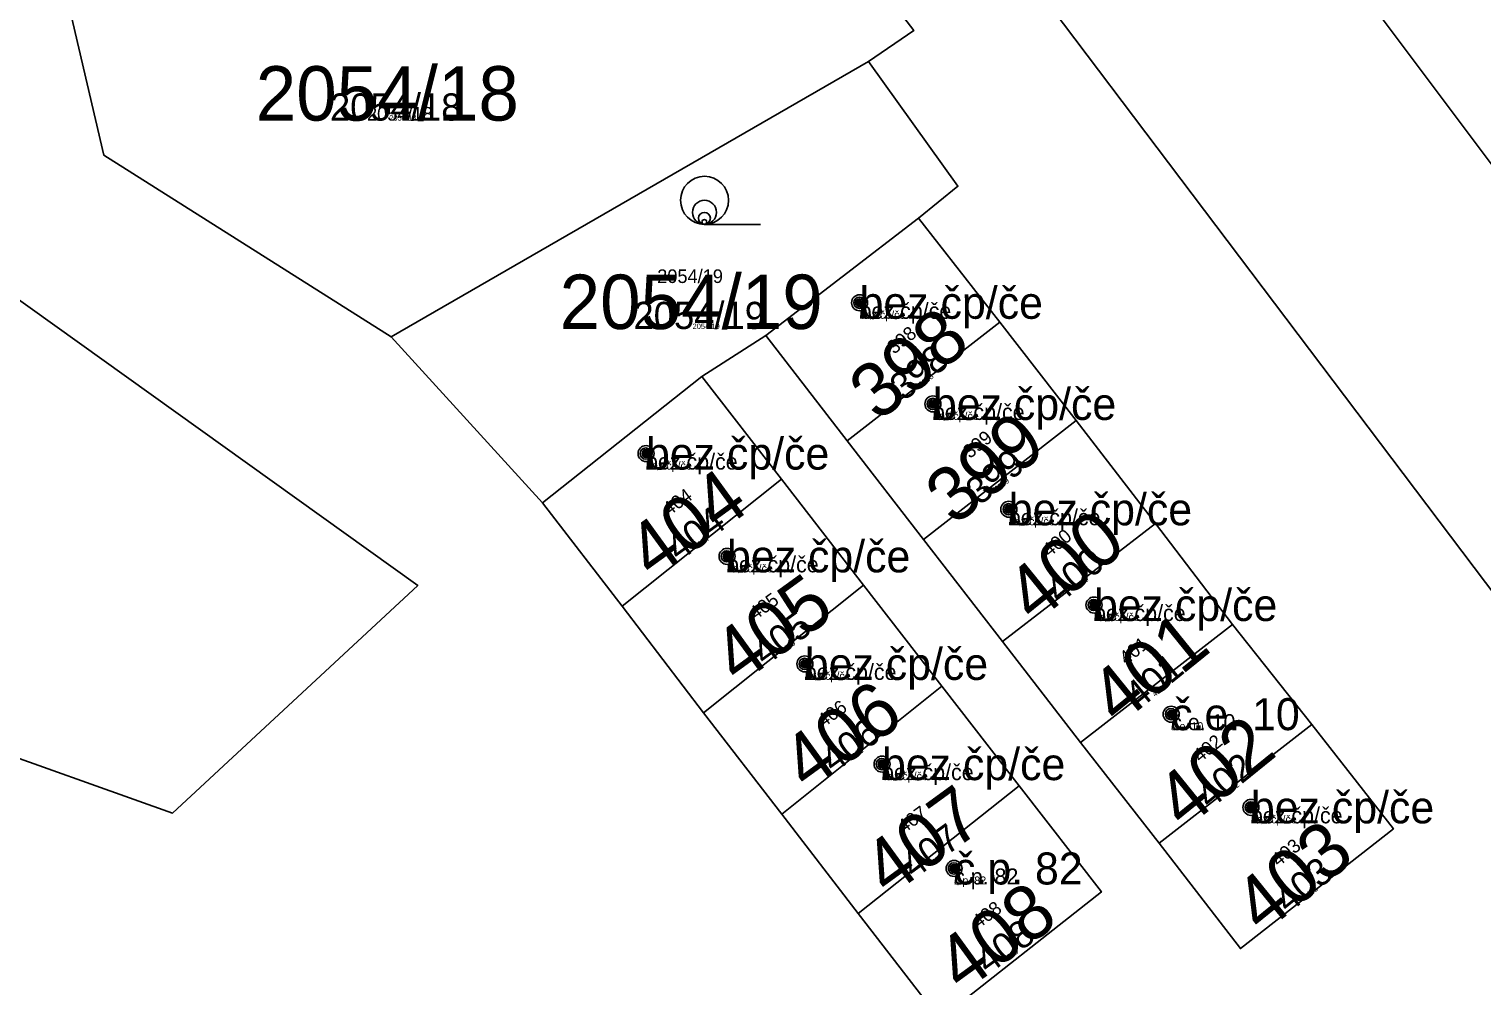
# Model space of a CAD drawing. Extents: x -744652 to -739090, y -980828 to -975855.
# Drawn here: x -742859.74 to -742814.36, y -978586.09 to -978556.2 of the extents above; entities that cross this region are included whole.
import ezdxf

# ---------------------------------------------------------------- set-up
doc = ezdxf.new("R2010")
doc.units = 0
for name, color, linetype in [('KAT_02_hranice parcel', 7, 'Continuous'), ('KAT_03_1000_st čísla parcelní', 7, 'Continuous'), ('KAT_03_1000_čísla parcelní', 7, 'Continuous'), ('KAT_03_1000_čísla popisná', 7, 'Continuous'), ('KAT_03_100_st čísla parcelní', 7, 'Continuous'), ('KAT_03_100_čísla parcelní', 7, 'Continuous'), ('KAT_03_100_čísla popisná', 7, 'Continuous'), ('KAT_03_250_st čísla parcelní', 7, 'Continuous'), ('KAT_03_250_čísla parcelní', 7, 'Continuous'), ('KAT_03_250_čísla popisná', 7, 'Continuous'), ('KAT_03_500_st čísla parcelní', 7, 'Continuous'), ('KAT_03_500_čísla parcelní', 7, 'Continuous'), ('KAT_03_500_čísla popisná', 7, 'Continuous'), ('KAT_05_1000_značky kultur', 7, 'Continuous'), ('KAT_05_100_značky kultur', 7, 'Continuous'), ('KAT_05_250_značky kultur', 7, 'Continuous'), ('KAT_05_500_značky kultur', 7, 'Continuous'), ('KAT_07_1000_značky budov', 7, 'Continuous'), ('KAT_07_100_značky budov', 7, 'Continuous'), ('KAT_07_500_značky budov', 7, 'Continuous'), ('KAT_14_plocha_budovy', 7, 'Continuous')]:
    doc.layers.add(name, color=color, linetype=linetype)

msp = doc.modelspace()

# ---------------------------------------------------------------- linework, layer by layer
at = {"layer": 'KAT_02_hranice parcel'}
for p, q in [((-742848.43, -978565.81), (-742833.52, -978557.21)), ((-742831.96, -978562.11), (-742836.73, -978565.77)), ((-742831.96, -978562.11), (-742829.42, -978565.36)), ((-742834.19, -978569.06), (-742829.42, -978565.36)), ((-742829.42, -978565.36), (-742827.04, -978568.43)), ((-742843.7, -978571), (-742848.43, -978565.81)), ((-742836.73, -978565.77), (-742838.73, -978567.05)), ((-742834.19, -978569.06), (-742836.73, -978565.77)), ((-742838.73, -978567.05), (-742843.7, -978571)), ((-742838.73, -978567.05), (-742836.24, -978570.26)), ((-742831.8, -978572.14), (-742827.04, -978568.43)), ((-742827.04, -978568.43), (-742824.56, -978571.64)), ((-742831.8, -978572.14), (-742834.19, -978569.06)), ((-742841.22, -978574.23), (-742836.24, -978570.26)), ((-742836.24, -978570.26), (-742833.68, -978573.57)), ((-742841.22, -978574.23), (-742843.7, -978571)), ((-742829.34, -978575.33), (-742824.56, -978571.64)), ((-742824.56, -978571.64), (-742822.16, -978574.8)), ((-742829.34, -978575.33), (-742831.8, -978572.14)), ((-742838.67, -978577.56), (-742833.68, -978573.57)), ((-742833.68, -978573.57), (-742831.23, -978576.73)), ((-742838.67, -978577.56), (-742841.22, -978574.23)), ((-742826.9, -978578.48), (-742822.16, -978574.8)), ((-742822.16, -978574.8), (-742819.68, -978577.92)), ((-742826.9, -978578.48), (-742829.34, -978575.33)), ((-742836.23, -978580.72), (-742831.23, -978576.73)), ((-742831.23, -978576.73), (-742828.82, -978579.84)), ((-742836.23, -978580.72), (-742838.67, -978577.56)), ((-742824.45, -978581.63), (-742819.68, -978577.92)), ((-742824.45, -978581.63), (-742826.9, -978578.48)), ((-742833.85, -978583.83), (-742828.82, -978579.84)), ((-742833.85, -978583.83), (-742836.23, -978580.72))]:
    msp.add_line(p, q, dxfattribs=at)
for points in [[(-742771.68, -978622.59), (-742774.27, -978622.61), (-742793.09, -978603.62), (-742800.31, -978592.77), (-742799.65, -978591.08), (-742802.44, -978586.91), (-742805.09, -978585.62), (-742832.93, -978548.75), (-742875.96, -978495.73), (-742875.72, -978493.96), (-742876.21, -978494.33), (-742877.8, -978492.59), (-742877.23, -978491.96), (-742922.49, -978451.07), (-742930.46, -978446.01), (-742968.31, -978424.94), (-743001.01, -978402.7), (-743006.74, -978399.94), (-743010.2, -978401.12)], [(-742944.36, -978423.99), (-742890.98, -978469.87), (-742872.41, -978486.88), (-742871.83, -978486.28), (-742870.13, -978487.96), (-742870.53, -978488.4), (-742857.69, -978502.54), (-742821.76, -978550.15), (-742797.59, -978582.4), (-742798.06, -978583.56), (-742794.96, -978587.77), (-742793.2, -978588.05), (-742787.74, -978594.75), (-742784.91, -978597.67), (-742780.59, -978601.61), (-742775.76, -978605.1), (-742767.64, -978610.17), (-742756.67, -978617.54)], [(-742850.67, -978536.51), (-742845.33, -978541.48), (-742841.86, -978544.84), (-742838.19, -978548.33), (-742832.11, -978556.25), (-742833.52, -978557.21)], [(-742848.43, -978565.81), (-742857.4, -978560.14), (-742858.7, -978554.56)], [(-742871.82, -978556.24), (-742847.6, -978573.58), (-742855.26, -978580.69), (-742861.69, -978578.4), (-742864.24, -978577.38), (-742870.72, -978575.48), (-742877.1, -978574.81), (-742880.37, -978575.09), (-742884.6, -978570.54)], [(-742833.52, -978557.21), (-742830.73, -978561.11), (-742831.96, -978562.11)], [(-742819.68, -978577.92), (-742817.13, -978581.18), (-742821.91, -978584.92), (-742824.45, -978581.63)], [(-742828.82, -978579.84), (-742826.25, -978583.15), (-742831.29, -978587.13), (-742833.85, -978583.83)]]:
    msp.add_lwpolyline(points, dxfattribs=at)
at = {"layer": 'KAT_03_1000_čísla popisná'}
for centre in [(-742833.8, -978564.75), (-742833.8, -978564.75), (-742831.51, -978567.91), (-742831.51, -978567.91), (-742840.47, -978569.46), (-742840.47, -978569.46), (-742829.14, -978571.2), (-742829.14, -978571.2), (-742837.94, -978572.67), (-742837.94, -978572.67), (-742826.48, -978574.19), (-742826.48, -978574.19), (-742835.51, -978576.03), (-742835.51, -978576.03), (-742824.07, -978577.6), (-742824.07, -978577.6), (-742833.1, -978579.16), (-742833.1, -978579.16), (-742821.58, -978580.51), (-742821.58, -978580.51), (-742830.85, -978582.42), (-742830.85, -978582.42)]:
    msp.add_circle(centre, 0.25, dxfattribs=at)
at = {"layer": 'KAT_03_100_čísla popisná'}
for centre in [(-742833.8, -978564.75), (-742833.8, -978564.75), (-742831.51, -978567.91), (-742831.51, -978567.91), (-742840.47, -978569.46), (-742840.47, -978569.46), (-742829.14, -978571.2), (-742829.14, -978571.2), (-742837.94, -978572.67), (-742837.94, -978572.67), (-742826.48, -978574.19), (-742826.48, -978574.19), (-742835.51, -978576.03), (-742835.51, -978576.03), (-742824.07, -978577.6), (-742824.07, -978577.6), (-742833.1, -978579.16), (-742833.1, -978579.16), (-742821.58, -978580.51), (-742821.58, -978580.51), (-742830.85, -978582.42), (-742830.85, -978582.42)]:
    msp.add_circle(centre, 0.025, dxfattribs=at)
at = {"layer": 'KAT_03_250_čísla popisná'}
for centre in [(-742833.8, -978564.75), (-742833.8, -978564.75), (-742831.51, -978567.91), (-742831.51, -978567.91), (-742840.47, -978569.46), (-742840.47, -978569.46), (-742829.14, -978571.2), (-742829.14, -978571.2), (-742837.94, -978572.67), (-742837.94, -978572.67), (-742826.48, -978574.19), (-742826.48, -978574.19), (-742835.51, -978576.03), (-742835.51, -978576.03), (-742824.07, -978577.6), (-742824.07, -978577.6), (-742833.1, -978579.16), (-742833.1, -978579.16), (-742821.58, -978580.51), (-742821.58, -978580.51), (-742830.85, -978582.42), (-742830.85, -978582.42)]:
    msp.add_circle(centre, 0.0625, dxfattribs=at)
at = {"layer": 'KAT_03_500_čísla popisná'}
for centre in [(-742833.8, -978564.75), (-742833.8, -978564.75), (-742831.51, -978567.91), (-742831.51, -978567.91), (-742840.47, -978569.46), (-742840.47, -978569.46), (-742829.14, -978571.2), (-742829.14, -978571.2), (-742837.94, -978572.67), (-742837.94, -978572.67), (-742826.48, -978574.19), (-742826.48, -978574.19), (-742835.51, -978576.03), (-742835.51, -978576.03), (-742824.07, -978577.6), (-742824.07, -978577.6), (-742833.1, -978579.16), (-742833.1, -978579.16), (-742821.58, -978580.51), (-742821.58, -978580.51), (-742830.85, -978582.42), (-742830.85, -978582.42)]:
    msp.add_circle(centre, 0.125, dxfattribs=at)
at = {"layer": 'KAT_05_1000_značky kultur'}
msp.add_line((-742838.643, -978562.3), (-742836.893, -978562.3), dxfattribs=at)
msp.add_circle((-742838.643, -978561.55), 0.75, dxfattribs=at)
at = {"layer": 'KAT_05_100_značky kultur'}
msp.add_line((-742838.649, -978562.3), (-742838.474, -978562.3), dxfattribs=at)
msp.add_circle((-742838.649, -978562.225), 0.075, dxfattribs=at)
at = {"layer": 'KAT_05_250_značky kultur'}
msp.add_line((-742838.648, -978562.3), (-742838.211, -978562.3), dxfattribs=at)
msp.add_circle((-742838.648, -978562.112), 0.187, dxfattribs=at)
at = {"layer": 'KAT_05_500_značky kultur'}
msp.add_line((-742838.647, -978562.3), (-742837.772, -978562.3), dxfattribs=at)
msp.add_circle((-742838.646, -978561.925), 0.375, dxfattribs=at)
at = {"layer": 'KAT_07_1000_značky budov'}
for centre in [(-742833.807, -978564.749), (-742831.517, -978567.909), (-742840.477, -978569.459), (-742829.147, -978571.199), (-742837.947, -978572.669), (-742826.487, -978574.189), (-742835.517, -978576.029), (-742824.077, -978577.599), (-742833.107, -978579.159), (-742821.587, -978580.509), (-742830.857, -978582.419)]:
    msp.add_circle(centre, 0.175, dxfattribs=at)
at = {"layer": 'KAT_07_100_značky budov'}
for centre in [(-742833.801, -978564.75), (-742831.511, -978567.91), (-742840.471, -978569.46), (-742829.141, -978571.2), (-742837.941, -978572.67), (-742826.481, -978574.19), (-742835.511, -978576.03), (-742824.071, -978577.6), (-742833.101, -978579.16), (-742821.581, -978580.51), (-742830.851, -978582.42)]:
    msp.add_circle(centre, 0.0175, dxfattribs=at)
at = {"layer": 'KAT_07_500_značky budov'}
for centre, radius in [((-742833.803, -978564.75), 0.0875), ((-742833.802, -978564.75), 0.0438), ((-742831.513, -978567.91), 0.0875), ((-742831.512, -978567.91), 0.0438), ((-742840.473, -978569.46), 0.0875), ((-742840.472, -978569.46), 0.0438), ((-742829.143, -978571.2), 0.0875), ((-742829.142, -978571.2), 0.0438), ((-742837.943, -978572.67), 0.0875), ((-742837.942, -978572.67), 0.0438), ((-742826.483, -978574.19), 0.0875), ((-742826.482, -978574.19), 0.0438), ((-742835.513, -978576.03), 0.0875), ((-742835.512, -978576.03), 0.0438), ((-742824.073, -978577.6), 0.0875), ((-742824.072, -978577.6), 0.0438), ((-742833.103, -978579.16), 0.0875), ((-742833.102, -978579.16), 0.0438), ((-742821.583, -978580.51), 0.0875), ((-742821.582, -978580.51), 0.0438), ((-742830.853, -978582.42), 0.0875), ((-742830.852, -978582.42), 0.0438)]:
    msp.add_circle(centre, radius, dxfattribs=at)
at = {"layer": 'KAT_14_plocha_budovy'}
for points in [[(-742836.73, -978565.77), (-742834.19, -978569.06), (-742829.42, -978565.36), (-742831.96, -978562.11)], [(-742834.19, -978569.06), (-742831.8, -978572.14), (-742827.04, -978568.43), (-742829.42, -978565.36)], [(-742843.7, -978571), (-742841.22, -978574.23), (-742836.24, -978570.26), (-742838.73, -978567.05)], [(-742831.8, -978572.14), (-742829.34, -978575.33), (-742824.56, -978571.64), (-742827.04, -978568.43)], [(-742841.22, -978574.23), (-742838.67, -978577.56), (-742833.68, -978573.57), (-742836.24, -978570.26)], [(-742829.34, -978575.33), (-742826.9, -978578.48), (-742822.16, -978574.8), (-742824.56, -978571.64)], [(-742836.23, -978580.72), (-742831.23, -978576.73), (-742833.68, -978573.57), (-742838.67, -978577.56)], [(-742826.9, -978578.48), (-742824.45, -978581.63), (-742819.68, -978577.92), (-742822.16, -978574.8)], [(-742836.23, -978580.72), (-742833.85, -978583.83), (-742828.82, -978579.84), (-742831.23, -978576.73)], [(-742824.45, -978581.63), (-742821.91, -978584.92), (-742817.13, -978581.18), (-742819.68, -978577.92)], [(-742833.85, -978583.83), (-742831.29, -978587.13), (-742826.25, -978583.15), (-742828.82, -978579.84)]]:
    msp.add_lwpolyline(points, close=True, dxfattribs=at)

# ---------------------------------------------------------------- texts
at = {"layer": 'KAT_03_1000_st čísla parcelní'}
for s, rotation, p in [('398', 39, (-742833.219, -978568.493)), ('399', 39, (-742830.839, -978571.743)), ('404', 36, (-742840.248, -978573.438)), ('400', 39, (-742828.339, -978574.803)), ('405', 36, (-742837.578, -978576.718)), ('401', 39, (-742825.719, -978577.993)), ('406', 36, (-742835.418, -978580.048)), ('402', 39, (-742823.659, -978581.243)), ('407', 36, (-742832.888, -978583.338)), ('403', 39, (-742821.219, -978584.503)), ('408', 36, (-742830.598, -978586.338))]:
    msp.add_text(s, height=1.7, rotation=rotation, dxfattribs=at).set_placement(p)
at = {"layer": 'KAT_03_1000_čísla parcelní'}
for s, p in [('2054/18', (-742852.658, -978559.06)), ('2054/19', (-742843.168, -978565.57))]:
    msp.add_text(s, height=1.7, dxfattribs=at).set_placement(p)
at = {"layer": 'KAT_03_1000_čísla popisná'}
for s, p in [('bez čp/če', (-742833.8, -978565.25)), ('bez čp/če', (-742831.51, -978568.41)), ('bez čp/če', (-742840.47, -978569.96)), ('bez čp/če', (-742829.14, -978571.7)), ('bez čp/če', (-742837.94, -978573.17)), ('bez čp/če', (-742826.48, -978574.69)), ('bez čp/če', (-742835.51, -978576.53)), ('č.e. 10', (-742824.07, -978578.1)), ('bez čp/če', (-742833.1, -978579.66)), ('bez čp/če', (-742821.58, -978581.01)), ('č.p. 82', (-742830.85, -978582.92))]:
    msp.add_text(s, height=1, dxfattribs=at).set_placement(p)
for s, rotation, p in [('398', 39, (-742831.633, -978567.209)), ('399', 39, (-742829.269, -978570.471)), ('404', 36, (-742838.661, -978572.285)), ('400', 39, (-742826.794, -978573.552)), ('405', 36, (-742835.954, -978575.538)), ('401', 39, (-742824.463, -978576.976)), ('406', 36, (-742833.831, -978578.895)), ('402', 39, (-742822.078, -978579.963)), ('407', 36, (-742831.334, -978582.209)), ('403', 39, (-742819.628, -978583.215)), ('408', 36, (-742828.995, -978585.174))]:
    msp.add_text(s, height=0.017, rotation=rotation, dxfattribs=at).set_placement(p)
at = {"layer": 'KAT_03_100_st čísla parcelní'}
for s, rotation, p in [('398', 39, (-742831.777, -978567.326)), ('399', 39, (-742829.411, -978570.587)), ('404', 36, (-742838.806, -978572.39)), ('400', 39, (-742826.935, -978573.666)), ('405', 36, (-742836.102, -978575.645)), ('401', 39, (-742824.577, -978577.068)), ('406', 36, (-742833.976, -978579)), ('402', 39, (-742822.222, -978580.079)), ('407', 36, (-742831.475, -978582.311)), ('403', 39, (-742819.773, -978583.332)), ('408', 36, (-742829.141, -978585.279))]:
    msp.add_text(s, height=0.17, rotation=rotation, dxfattribs=at).set_placement(p)
at = {"layer": 'KAT_03_100_čísla parcelní'}
for s, p in [('2054/18', (-742848.49, -978559.06)), ('2054/19', (-742839.018, -978565.57))]:
    msp.add_text(s, height=0.17, dxfattribs=at).set_placement(p)
at = {"layer": 'KAT_03_100_čísla popisná'}
for s, p in [('bez čp/če', (-742833.8, -978565.25)), ('bez čp/če', (-742831.51, -978568.41)), ('bez čp/če', (-742840.47, -978569.96)), ('bez čp/če', (-742829.14, -978571.7)), ('bez čp/če', (-742837.94, -978573.17)), ('bez čp/če', (-742826.48, -978574.69)), ('bez čp/če', (-742835.51, -978576.53)), ('č.e. 10', (-742824.07, -978578.1)), ('bez čp/če', (-742833.1, -978579.66)), ('bez čp/če', (-742821.58, -978581.01)), ('č.p. 82', (-742830.85, -978582.92))]:
    msp.add_text(s, height=0.1, dxfattribs=at).set_placement(p)
for s, rotation, p in [('398', 39, (-742831.619, -978567.197)), ('399', 39, (-742829.254, -978570.46)), ('404', 36, (-742838.647, -978572.275)), ('400', 39, (-742826.78, -978573.541)), ('405', 36, (-742835.939, -978575.527)), ('401', 39, (-742824.451, -978576.966)), ('406', 36, (-742833.817, -978578.885)), ('402', 39, (-742822.064, -978579.951)), ('407', 36, (-742831.319, -978582.198)), ('403', 39, (-742819.614, -978583.203)), ('408', 36, (-742828.981, -978585.163))]:
    msp.add_text(s, height=0.0017, rotation=rotation, dxfattribs=at).set_placement(p)
at = {"layer": 'KAT_03_250_st čísla parcelní'}
for s, rotation, p in [('398', 39, (-742832.722, -978566.374)), ('399', 39, (-742830.354, -978569.633)), ('404', 36, (-742839.751, -978571.419)), ('400', 39, (-742827.873, -978572.709)), ('405', 36, (-742837.052, -978574.678)), ('401', 39, (-742825.472, -978576.076)), ('406', 36, (-742834.921, -978578.029)), ('402', 39, (-742823.166, -978579.127)), ('407', 36, (-742832.415, -978581.336)), ('403', 39, (-742820.718, -978582.381)), ('408', 36, (-742830.088, -978584.31))]:
    msp.add_text(s, height=0.425, rotation=rotation, dxfattribs=at).set_placement(p)
at = {"layer": 'KAT_03_250_čísla parcelní'}
for s, p in [('2054/18', (-742849.185, -978559.06)), ('2054/19', (-742840.122, -978564.132))]:
    msp.add_text(s, height=0.425, dxfattribs=at).set_placement(p)
at = {"layer": 'KAT_03_250_čísla popisná'}
for s, p in [('bez čp/če', (-742833.8, -978565.25)), ('bez čp/če', (-742831.51, -978568.41)), ('bez čp/če', (-742840.47, -978569.96)), ('bez čp/če', (-742829.14, -978571.7)), ('bez čp/če', (-742837.94, -978573.17)), ('bez čp/če', (-742826.48, -978574.69)), ('bez čp/če', (-742835.51, -978576.53)), ('č.e. 10', (-742824.07, -978578.1)), ('bez čp/če', (-742833.1, -978579.66)), ('bez čp/če', (-742821.58, -978581.01)), ('č.p. 82', (-742830.85, -978582.92))]:
    msp.add_text(s, height=0.25, dxfattribs=at).set_placement(p)
for s, rotation, p in [('398', 39, (-742831.621, -978567.199)), ('399', 39, (-742829.257, -978570.462)), ('404', 36, (-742838.649, -978572.277)), ('400', 39, (-742826.783, -978573.543)), ('405', 36, (-742835.942, -978575.529)), ('401', 39, (-742824.453, -978576.968)), ('406', 36, (-742833.819, -978578.887)), ('402', 39, (-742822.066, -978579.953)), ('407', 36, (-742831.322, -978582.2)), ('403', 39, (-742819.616, -978583.205)), ('408', 36, (-742828.983, -978585.165))]:
    msp.add_text(s, height=0.00425, rotation=rotation, dxfattribs=at).set_placement(p)
at = {"layer": 'KAT_03_500_st čísla parcelní'}
for s, rotation, p in [('398', 39, (-742832.418, -978567.844)), ('399', 39, (-742830.046, -978571.101)), ('404', 36, (-742839.447, -978572.856)), ('400', 39, (-742827.559, -978574.171)), ('405', 36, (-742836.758, -978576.122)), ('401', 39, (-742825.085, -978577.479)), ('406', 36, (-742834.617, -978579.466)), ('402', 39, (-742822.861, -978580.597)), ('407', 36, (-742832.103, -978582.768)), ('403', 39, (-742820.415, -978583.852)), ('408', 36, (-742829.789, -978585.75))]:
    msp.add_text(s, height=0.85, rotation=rotation, dxfattribs=at).set_placement(p)
at = {"layer": 'KAT_03_500_čísla parcelní'}
for s, p in [('2054/18', (-742850.342, -978559.06)), ('2054/19', (-742840.863, -978565.57))]:
    msp.add_text(s, height=0.85, dxfattribs=at).set_placement(p)
at = {"layer": 'KAT_03_500_čísla popisná'}
for s, p in [('bez čp/če', (-742833.8, -978565.25)), ('bez čp/če', (-742831.51, -978568.41)), ('bez čp/če', (-742840.47, -978569.96)), ('bez čp/če', (-742829.14, -978571.7)), ('bez čp/če', (-742837.94, -978573.17)), ('bez čp/če', (-742826.48, -978574.69)), ('bez čp/če', (-742835.51, -978576.53)), ('č.e. 10', (-742824.07, -978578.1)), ('bez čp/če', (-742833.1, -978579.66)), ('bez čp/če', (-742821.58, -978581.01)), ('č.p. 82', (-742830.85, -978582.92))]:
    msp.add_text(s, height=0.5, dxfattribs=at).set_placement(p)
for s, rotation, p in [('398', 39, (-742831.625, -978567.202)), ('399', 39, (-742829.261, -978570.465)), ('404', 36, (-742838.653, -978572.279)), ('400', 39, (-742826.787, -978573.546)), ('405', 36, (-742835.946, -978575.532)), ('401', 39, (-742824.456, -978576.971)), ('406', 36, (-742833.823, -978578.889)), ('402', 39, (-742822.07, -978579.956)), ('407', 36, (-742831.326, -978582.203)), ('403', 39, (-742819.62, -978583.208)), ('408', 36, (-742828.987, -978585.168))]:
    msp.add_text(s, height=0.0085, rotation=rotation, dxfattribs=at).set_placement(p)

doc.saveas('drawing.dxf')
